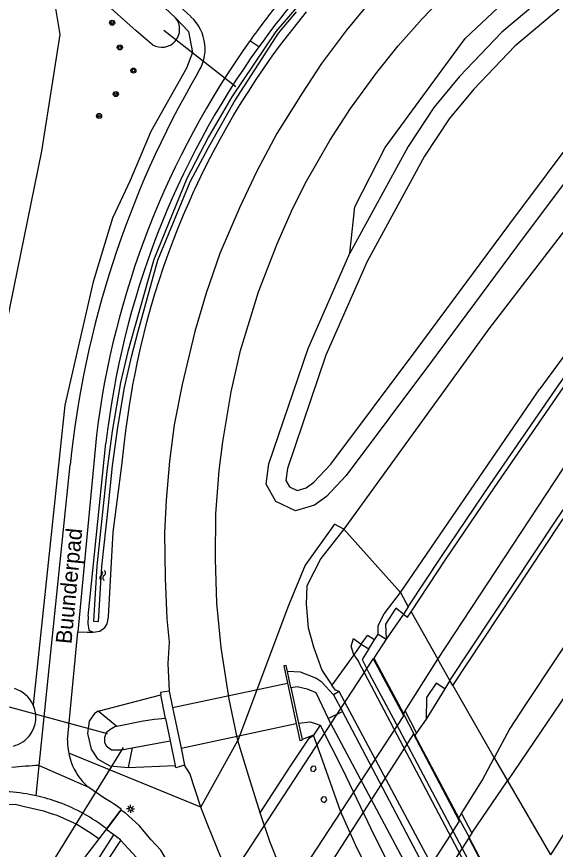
# Model space of a CAD drawing. Extents: x 135999 to 138000, y 396000 to 398501.
# Drawn here: x 136894.9 to 136979.5, y 396196.4 to 396327.2 of the extents above; entities that cross this region are included whole.
import ezdxf

# ---------------------------------------------------------------- set-up
doc = ezdxf.new("R2010")
doc.units = 0
for name, color, linetype in [('gg-anno-openbare ruimte label', 7, 'Continuous'), ('gg-knt-BGT kruinlijn', 7, 'Continuous'), ('gg-knt-bronhoudergrens', 7, 'Continuous'), ('gg-knt-onverhard', 7, 'Continuous'), ('gg-knt-verharding', 7, 'Continuous'), ('gg-kntw-bovenkant insteek waterloop', 7, 'Continuous'), ('gg-kntw-waterlijn', 7, 'Continuous'), ('gg-kwrk-duiker nz buis', 7, 'Continuous'), ('gg-kwrk-duiker nz vlak', 7, 'Continuous'), ('gg-kwrk-kunstwerk niveau 01', 7, 'Continuous'), ('gt-grn-groengrens', 7, 'Continuous'), ('gt-grn-weggrens', 7, 'Continuous'), ('gt-symb-boom', 7, 'Continuous'), ('gt-symb-lichtmast', 7, 'Continuous'), ('gt-symb-watersymbool', 7, 'Continuous'), ('gx-grn-maaiveld', 7, 'Continuous')]:
    doc.layers.add(name, color=color, linetype=linetype)

# ---------------------------------------------------------------- blocks, each defined once
blk = doc.blocks.new('gt0-WA')
at = {"layer": 'gt-symb-watersymbool'}
for centre, start, end in [((-0.32, 0.02), 28.0725, 151.9275), ((0.43, 0.42), 208.0725, 331.9275), ((-0.32, -0.43), 28.0725, 151.9275), ((0.43, -0.03), 208.0725, 331.9275)]:
    blk.add_arc(centre, 0.425, start, end, dxfattribs=at)
blk = doc.blocks.new('gt0-LMAST')
at = {"layer": 'gt-symb-lichtmast'}
for p, q in [((-0.18, 0.17), (-0.45, 0.44)), ((-0.01, 0.25), (-0.01, 0.62)), ((0.17, 0.17), (0.44, 0.44)), ((-0.26, 0), (-0.63, 0)), ((-0.18, -0.18), (-0.45, -0.45)), ((-0.01, -0.25), (-0.01, -0.63)), ((0.44, -0.45), (0.17, -0.18)), ((0.24, 0), (0.62, 0))]:
    blk.add_line(p, q, dxfattribs=at)
blk.add_circle((-0.01, 0), 0.25, dxfattribs=at)
blk = doc.blocks.new('gt0-BOOM')
at = {"layer": 'gt-symb-boom'}
for radius in [0.4, 0.2]:
    blk.add_circle((0, 0), radius, dxfattribs=at)

msp = doc.modelspace()

# ---------------------------------------------------------------- linework, layer by layer
at = {"layer": 'gg-knt-BGT kruinlijn'}
for p, q in [((136965.38, 396323.77), (136978.54, 396336.23)), ((136952.77, 396306.68), (136965.38, 396323.77)), ((136948.04, 396297.35), (136952.77, 396306.68)), ((137000.37, 396300.57), (136977.08, 396268.72)), ((136947.25, 396290.05), (136948.04, 396297.35)), ((136955.18, 396236.71), (136977.08, 396268.72)), ((136952.64, 396233.35), (136955.18, 396236.71)), ((136951.68, 396231.55), (136952.64, 396233.35)), ((136951.69, 396230.18), (136951.68, 396231.55)), ((136949.04, 396228.62), (136949.99, 396229.95)), ((136951.11, 396229.27), (136949.99, 396229.95)), ((136951.11, 396229.27), (136951.69, 396230.18)), ((136947.43, 396228.31), (136947.8, 396229.52)), ((136947.88, 396226.92), (136947.43, 396228.31)), ((136947.8, 396229.52), (136949.04, 396228.62)), ((136947.88, 396226.92), (136948.6, 396225.86)), ((136972.91, 396179.76), (136948.6, 396225.86))]:
    msp.add_line(p, q, dxfattribs=at)
at = {"layer": 'gg-knt-bronhoudergrens'}
for p, q in [((136904.49, 396230.56), (136905.95, 396230.51)), ((136905.95, 396230.51), (136906.92, 396230.47)), ((136907.82, 396198.01), (136909.02, 396199.58)), ((136899.74, 396187.48), (136907.82, 396198.01))]:
    msp.add_line(p, q, dxfattribs=at)
at = {"layer": 'gg-knt-onverhard'}
for points in [[(136722, 396000), (136723.75, 396001.5), (136731.21, 396007.6), (136744.68, 396018.46), (136757.39, 396029.54), (136770.78, 396041.12), (136783.25, 396052.42), (136793.63, 396061.57), (136806.25, 396073.93), (136816.95, 396084.69), (136828.57, 396096.62), (136840.82, 396109.93), (136850.28, 396121.43), (136863.4, 396137.18), (136875.27, 396151.94), (136886.89, 396166.82), (136896.09, 396178.33), (136902.65, 396187.24), (136905.58, 396191.51), (136910.13, 396198.64)], [(136724.02, 396000), (136724.55, 396000.44), (136732.07, 396006.62), (136745.47, 396017.34), (136758.99, 396028.75), (136771.64, 396040.28), (136784.7, 396051.69), (136793.14, 396059.35), (136806.66, 396072.42), (136817.89, 396083.61), (136829.42, 396095.33), (136840.56, 396107.39), (136850.85, 396119.89), (136861.34, 396132.53), (136875.6, 396150.05), (136886.3, 396163.72), (136895.69, 396176.06), (136901.81, 396183.82), (136906.35, 396190.37), (136911.27, 396197.77)]]:
    msp.add_lwpolyline(points, dxfattribs=at)
at = {"layer": 'gg-knt-verharding'}
for p, q in [((136922.24, 396327.22), (136920.53, 396328.79)), ((136907.41, 396261.43), (136904.49, 396230.56)), ((136898.43, 396209.55), (136903.26, 396256.77))]:
    msp.add_line(p, q, dxfattribs=at)
for centre, radius, start, end in [((137041.44, 396245.05), 134.99, 141.1618, 144.4977), ((136917.67, 396322.15), 6.82, 324.6237, 47.9437), ((137041.66, 396244.88), 135.27, 144.4948, 172.9702), ((137055.65, 396241.19), 153.18, 149.8196, 174.1644), ((136908.5, 396037.29), 172.56, 93.3471, 94.7768), ((136891.93, 396177.58), 27.86, 77.5479, 94.7892), ((136891.88, 396177.38), 28.06, 69.9379, 77.5319), ((136891.92, 396177.56), 27.88, 52.1707, 69.8951)]:
    msp.add_arc(centre, radius, start, end, dxfattribs=at)
at = {"layer": 'gg-kntw-bovenkant insteek waterloop'}
for p, q in [((136913.64, 396325), (136895.2, 396341.62)), ((136916.16, 396330.53), (136919.85, 396327.01)), ((136916.23, 396322.81), (136913.64, 396325)), ((136906.13, 396233.02), (136908.9, 396260.21))]:
    msp.add_line(p, q, dxfattribs=at)
for points in [[(136891.67, 396271.15), (136898.83, 396306.09), (136901.69, 396324.44), (136900.94, 396329.15), (136898.93, 396332.97), (136896.27, 396336.38), (136892.15, 396340.34)], [(136906.13, 396233.02), (136906.04, 396231.85), (136906.23, 396230.83), (136906.92, 396230.47)], [(136906.92, 396230.47), (136907.92, 396230.65), (136908.73, 396231.23), (136909.1, 396231.82), (136909.29, 396232.92)]]:
    msp.add_lwpolyline(points, dxfattribs=at)
for centre, radius, start, end in [((137040.35, 396245.25), 132.29, 136.4771, 144.2926), ((136917.67, 396325.23), 2.82, 239.2536, 39.2796), ((137040.39, 396245.21), 132.35, 144.2896, 173.4923), ((136893.21, 396217.13), 4.68, 24.6548, 73.5626), ((136893.21, 396217.14), 4.69, 323.3234, 24.6134), ((136893.21, 396217.14), 4.69, 284.2855, 323.2674)]:
    msp.add_arc(centre, radius, start, end, dxfattribs=at)
at = {"layer": 'gg-kntw-waterlijn'}
msp.add_lwpolyline([(136940.22, 396330.29), (136935.61, 396324.87), (136928.69, 396314.63), (136925.02, 396308.31), (136921.61, 396301.79), (136916.45, 396289.04), (136913.4, 396278.33), (136912.34, 396274.62), (136911.21, 396269.73), (136909.88, 396262.1), (136909.04, 396255.78), (136907.49, 396240.89), (136906.93, 396232.2), (136907.72, 396232.15), (136908.28, 396240.83), (136909.24, 396249.91), (136909.95, 396256.64), (136910.76, 396262.72), (136911.84, 396268.92), (136912.95, 396273.95), (136913.89, 396277.6), (136915.43, 396283.08), (136917.08, 396288.93), (136922.15, 396301.28), (136925.02, 396306.64), (136929.05, 396313.83), (136934.52, 396322.27), (136936.03, 396324.6), (136938.84, 396327.98)], dxfattribs=at)
at = {"layer": 'gg-kwrk-duiker nz buis'}
for p, q in [((136917.98, 396325.07), (136929.31, 396316.26)), ((136909.14, 396214.54), (136893.72, 396218.72)), ((136911.59, 396212.35), (136896.8, 396188.48))]:
    msp.add_line(p, q, dxfattribs=at)
at = {"layer": 'gg-kwrk-duiker nz vlak'}
for p, q in [((136919.38, 396218.64), (136937.45, 396222.49)), ((136920.71, 396212.25), (136938.8, 396216.12))]:
    msp.add_line(p, q, dxfattribs=at)
at = {"layer": 'gg-kwrk-kunstwerk niveau 01'}
for points in [[(136915.32, 396171.87), (136920.62, 396163.76), (136955.74, 396217.34), (136950.92, 396226.35), (136915.32, 396171.87)], [(136964.49, 396200.79), (136957.23, 396214.5), (136922.66, 396160.56), (136930.65, 396148.25), (136964.49, 396200.79)], [(136973.32, 396184.04), (136965.92, 396198.18), (136932.23, 396145.84), (136940.21, 396133.57), (136973.32, 396184.04)]]:
    msp.add_lwpolyline(points, dxfattribs=at)
at = {"layer": 'gt-grn-groengrens'}
msp.add_line((136932.93, 396322.46), (136931.54, 396323.44), dxfattribs=at)
for points in [[(136919.85, 396327.01), (136921.87, 396324.86), (136922.52, 396321.59), (136921.54, 396319.13), (136915.98, 396309.15), (136912.71, 396301.46), (136909.93, 396295.57), (136906.89, 396285.56), (136902.45, 396266.14), (136897.47, 396219.09)], [(136865.09, 396198.71), (136869.88, 396199.28), (136882.33, 396201.93), (136889.86, 396203.2), (136891.98, 396203.38), (136894.64, 396203.44), (136896.08, 396203.1), (136899.08, 396202.43), (136900.32, 396202.01)], [(136900.32, 396202.01), (136901.2, 396201.72), (136904.34, 396200.3), (136906.57, 396198.92), (136907.82, 396198.01)]]:
    msp.add_lwpolyline(points, dxfattribs=at)
at = {"layer": 'gt-grn-weggrens'}
for p, q in [((136897.94, 396204.78), (136898.43, 396209.55)), ((136898.43, 396209.55), (136906.05, 396206.17))]:
    msp.add_line(p, q, dxfattribs=at)
at = {"layer": 'gx-grn-maaiveld'}
for p, q in [((136946.29, 396246.68), (136955.18, 396236.71)), ((136955.18, 396236.71), (136956.41, 396234.47)), ((136956.41, 396234.47), (136955.65, 396233.32)), ((136956.85, 396233.68), (136961.09, 396226.24)), ((136955.65, 396233.32), (136952.94, 396229.38)), ((136902.88, 396213.51), (136904.49, 396230.56)), ((136951.69, 396230.18), (136952.94, 396229.38)), ((136949.04, 396228.62), (136947.88, 396226.92)), ((136949.04, 396228.62), (136950.2, 396227.85)), ((136947.88, 396226.92), (136944.4, 396222.16)), ((136955.95, 396218.14), (136961.09, 396226.24)), ((136962.97, 396222.9), (136961.09, 396226.24)), ((136937.98, 396221.8), (136937.45, 396224.29)), ((136937.45, 396222.49), (136938.8, 396216.12)), ((136937.98, 396221.8), (136939.19, 396216.19)), ((136962.97, 396222.9), (136962.16, 396221.58)), ((136963.4, 396222.13), (136962.97, 396222.9)), ((136963.4, 396222.13), (136969.92, 396210.72)), ((136907.7, 396218.1), (136917.54, 396220.62)), ((136918.29, 396216.94), (136917.54, 396220.62)), ((136918.85, 396221.22), (136919.38, 396218.64)), ((136945.57, 396221.17), (136944.69, 396220.64)), ((136944.69, 396220.64), (136946.07, 396218.01)), ((136962.16, 396221.58), (136959.23, 396216.84)), ((136910.62, 396215.68), (136907.7, 396218.1)), ((136919.38, 396218.64), (136920.71, 396212.25)), ((136943.84, 396216.9), (136946.07, 396218.01)), ((136955.95, 396218.14), (136955.67, 396217.7)), ((136957.74, 396214.66), (136955.95, 396218.14)), ((136918.29, 396216.94), (136919, 396213.41)), ((136959.23, 396216.84), (136957.74, 396214.66)), ((136939.19, 396216.19), (136939.74, 396213.61)), ((136942.57, 396215.88), (136941.5, 396214.29)), ((136941.5, 396214.29), (136939.74, 396213.61)), ((136957.74, 396214.66), (136957.46, 396214.27)), ((136957.46, 396214.27), (136964.35, 396201.26)), ((136913.04, 396212.33), (136919, 396213.41)), ((136919, 396213.41), (136919.79, 396209.56)), ((136923.84, 396202.97), (136929.64, 396213.48)), ((136923.84, 396202.97), (136903.05, 396211.5)), ((136913.04, 396212.33), (136912.39, 396209.24)), ((136920.71, 396212.25), (136921.26, 396209.57)), ((136969.92, 396210.72), (136972, 396207.11)), ((136912.39, 396209.24), (136919.79, 396209.56)), ((136908.74, 396204.37), (136906.05, 396206.17)), ((136966.39, 396198.91), (136972, 396207.11)), ((136972, 396207.11), (136978.75, 396195.51)), ((136911.27, 396202.52), (136909.02, 396199.58)), ((136911.27, 396202.52), (136911.36, 396202.63)), ((136964.35, 396201.26), (136964.81, 396202)), ((136964.81, 396202), (136966.39, 396198.91)), ((136966.39, 396198.91), (136965.97, 396198.29))]:
    msp.add_line(p, q, dxfattribs=at)
for points in [[(136961.09, 396226.24), (136980.73, 396256.09), (137001.85, 396285.91), (137022.58, 396314.11), (137045.55, 396345.24), (137071, 396380.11), (137098.74, 396417.4), (137122.45, 396448.7)], [(136956.41, 396234.47), (136961.65, 396242.4), (136969.3, 396253.69), (136980.09, 396269.36), (136986.9, 396278.96), (136993.91, 396288.81), (137005.36, 396304.52), (137019.76, 396323.98), (137036.48, 396346.8), (137049.13, 396363.88), (137060.78, 396379.66), (137074.47, 396398.25), (137086.55, 396414.56), (137096.3, 396427.56), (137101.24, 396434.15), (137105.07, 396439.19), (137109.68, 396445.47)], [(136956.85, 396233.68), (136962.31, 396241.96), (136969.96, 396253.24), (136980.74, 396268.9), (136987.55, 396278.49), (136994.56, 396288.34), (137006, 396304.05), (137020.41, 396323.5), (137037.13, 396346.32), (137049.77, 396363.4), (137061.43, 396379.18), (137075.11, 396397.78), (137087.19, 396414.09), (137096.93, 396427.08), (137101.88, 396433.67), (137105.71, 396438.71), (137110.31, 396444.97), (137109.68, 396445.47)], [(137133.65, 396441.23), (137105.67, 396404.63), (137078.96, 396368.72), (137048.15, 396325.96), (137019.81, 396285.64), (136993.48, 396247.19), (136974.95, 396219.28), (136972.37, 396215.34), (136969.92, 396210.72)], [(137136.48, 396439.46), (137115.83, 396412.43), (137088.61, 396375.11), (137066.87, 396344.85), (137042.62, 396310.62), (137017.83, 396274.76), (136994.06, 396239.67), (136972, 396207.11)], [(137098.35, 396431.87), (137087.55, 396419.32), (137075.07, 396404.72), (137066.08, 396394.14), (137058.1, 396385.29), (137047.02, 396373.34), (137035.7, 396362.09), (137027.87, 396353.48), (137015.65, 396338.1), (136992.35, 396308.39), (136969.08, 396278.18), (136946.29, 396246.68)], [(136962.97, 396222.9), (136979.67, 396248.11), (137015.99, 396301.15), (137040.65, 396336.12), (137067.23, 396372.91), (137091.97, 396406.13), (137092.59, 396405.66)], [(136963.4, 396222.13), (136980.32, 396247.67), (137016.64, 396300.7), (137041.29, 396335.66), (137067.86, 396372.44), (137092.59, 396405.66)], [(137122.8, 396402.88), (137114.04, 396390.91), (137091.84, 396360.28), (137064.83, 396322.66), (137037.4, 396283.33), (137013.92, 396248.92), (136989.01, 396211.59), (136978.75, 396195.51)], [(137016.88, 396355.28), (137020.06, 396355.58), (137022.91, 396353.13), (137023.03, 396349.9), (137021.61, 396347.65), (137013.62, 396337.55), (137011.44, 396334.67), (137006.32, 396329.75), (137001.9, 396325.91), (136997.25, 396321.93), (136993.32, 396317.21), (136986.62, 396308.67), (136974.61, 396292.67), (136960.08, 396273.04), (136946.64, 396255.1), (136943.58, 396251.79), (136941.7, 396250.43), (136938.69, 396249.58), (136935.62, 396251.05), (136934.08, 396253.74), (136934.5, 396256.92), (136940.67, 396275.09), (136947.25, 396290.05)], [(137016.88, 396355.28), (136997.43, 396345.17), (136986.68, 396337.86), (136971.1, 396324.76), (136964.47, 396317.79), (136960.42, 396312.95), (136956.4, 396306.84), (136947.25, 396290.05)], [(136988.49, 396335.47), (136973.16, 396322.57), (136966.71, 396315.8), (136962.83, 396311.16), (136958.98, 396305.29), (136949.95, 396288.73), (136943.47, 396274), (136937.44, 396256.23), (136937.19, 396254.35), (136937.76, 396253.35), (136938.97, 396252.78), (136940.37, 396253.17), (136941.59, 396254.05), (136944.23, 396256.89), (136957.68, 396274.83), (136972.2, 396294.47)], [(136929.64, 396213.48), (136928.27, 396219.96), (136926.99, 396228.06), (136926.35, 396235.04), (136926.14, 396241.96), (136926.19, 396249.09), (136926.69, 396255.9), (136927.25, 396260.41), (136928.58, 396268.26), (136930.04, 396274.74), (136932.89, 396283.96), (136935.79, 396291.52), (136938.3, 396297.14), (136940.41, 396301.38), (136944.09, 396307.76), (136947.35, 396312.78), (136951.47, 396318.45), (136954.83, 396322.61), (136958.63, 396326.9), (136963.64, 396332.18)], [(136950.43, 396329.59), (136946.71, 396325.1), (136942.78, 396319.85), (136939.73, 396315.22), (136935.78, 396308.85), (136932.6, 396302.93), (136929.91, 396297.18), (136926.82, 396290.02), (136924.68, 396283.74), (136922.85, 396277.72), (136920.91, 396269.43), (136919.65, 396263.05), (136918.88, 396257.35), (136918.37, 396251.26), (136918.09, 396246.11), (136918.21, 396239), (136918.48, 396232.6), (136918.85, 396228.93), (136918.64, 396225.55), (136918.85, 396221.22)], [(136911.79, 396259.93), (136912.04, 396262.12), (136912.33, 396264.3), (136912.65, 396266.48), (136913.02, 396268.65), (136913.15, 396269.38), (136913.42, 396270.82), (136913.85, 396272.97), (136914.33, 396275.12), (136914.84, 396277.27), (136914.9, 396277.48), (136915.39, 396279.4), (136915.98, 396281.52), (136916.6, 396283.64), (136917.26, 396285.74), (136917.95, 396287.83), (136918.68, 396289.91), (136919.45, 396291.97), (136920.25, 396294.02), (136921.09, 396296.06), (136921.96, 396298.08), (136922.73, 396299.78), (136922.87, 396300.09), (136923.81, 396302.08), (136924.78, 396304.05), (136925.3, 396305.05), (136925.79, 396306.01), (136926.84, 396307.95), (136927.91, 396309.87), (136929.02, 396311.78), (136930.16, 396313.66), (136931.34, 396315.52), (136932.54, 396317.36), (136933.78, 396319.19), (136935.05, 396320.99), (136936.35, 396322.77), (136937.68, 396324.52), (136939.04, 396326.25), (136940.43, 396327.96)], [(136972.2, 396294.47), (136984.24, 396310.5), (136990.99, 396319.1), (136995.11, 396324.04), (136999.94, 396328.19)], [(136909.29, 396232.92), (136910.06, 396246.2), (136911.38, 396256.69), (136911.79, 396259.93)], [(136946.29, 396246.68), (136944.85, 396247.48), (136940.24, 396241), (136937.61, 396234.67), (136929.64, 396213.48)], [(136946.29, 396246.68), (136942.66, 396242.05), (136940.48, 396237.75), (136940.36, 396234.87), (136940.69, 396231.19), (136941.52, 396228.21), (136942.85, 396224.51), (136944.4, 396222.16)], [(136955.65, 396233.32), (136954.46, 396234.25), (136952.82, 396231.73), (136952.94, 396229.38)], [(136955.65, 396233.32), (136956.29, 396232.86), (136956.85, 396233.68)], [(136950.2, 396227.85), (136950.22, 396227.89), (136951.11, 396229.27)], [(136952.94, 396229.38), (136951.01, 396226.4), (136955.67, 396217.7)], [(136950.2, 396227.85), (136949.15, 396226.22), (136950.29, 396224.01), (136954.04, 396216.97), (136965.35, 396195.61), (136971.58, 396183.93), (136972.88, 396181.52), (136973.94, 396183.03)], [(136937.45, 396224.29), (136937.25, 396225.25), (136936.88, 396225.18), (136937.45, 396222.49)], [(136944.69, 396220.64), (136942.84, 396222.63), (136941.88, 396223.24), (136939.46, 396224.23), (136937.45, 396224.29)], [(136937.98, 396221.8), (136938.96, 396221.93), (136940.54, 396221.59), (136941.87, 396221.01), (136943.84, 396216.9)], [(136945.57, 396221.17), (136945, 396221.4), (136944.4, 396222.16)], [(136962.16, 396221.58), (136960.79, 396222.47), (136959.27, 396220.24), (136959.23, 396216.84)], [(136918.85, 396221.22), (136917.46, 396221.03), (136917.54, 396220.62)], [(136969.46, 396176.37), (136960.85, 396192.51), (136945.57, 396221.17)], [(136907.7, 396218.1), (136907.13, 396217.7), (136906.27, 396216.48), (136905.99, 396214.55), (136906.58, 396212.1), (136907.6, 396210.6), (136909.54, 396209.5), (136912.39, 396209.24)], [(136968.63, 396175.71), (136959.8, 396191.93), (136946.07, 396218.01)], [(136918.29, 396216.94), (136916.51, 396216.77), (136914.75, 396216.51), (136910.62, 396215.68)], [(136967.64, 396172.51), (136957.37, 396191.59), (136943.84, 396216.9)], [(136957.46, 396214.27), (136957.31, 396214.55), (136955.83, 396217.39), (136955.67, 396217.7)], [(136910.62, 396215.68), (136910.29, 396215.6), (136909.49, 396215.16), (136908.93, 396214.69), (136908.69, 396213.95), (136908.69, 396213.21), (136908.94, 396212.61), (136909.79, 396211.99), (136911.35, 396212.02), (136913.04, 396212.33)], [(136938.8, 396216.12), (136939.37, 396213.46), (136939.76, 396213.52), (136939.74, 396213.61)], [(136939.19, 396216.19), (136940.99, 396216.39), (136942.57, 396215.88)], [(136942.57, 396215.88), (136946.09, 396208.95), (136951.1, 396198.41), (136957.7, 396185.42), (136960.85, 396180.62), (136966.2, 396172.05)], [(136933.14, 396202.09), (136937.81, 396209.27), (136940.85, 396213.86), (136941.5, 396214.29)], [(136964.42, 396170.98), (136958.42, 396178.67), (136955.82, 396182.57), (136951.55, 396190.37), (136948.34, 396196.61), (136945.75, 396202.35), (136942.96, 396210.36), (136941.5, 396214.29)], [(136902.88, 396213.51), (136902.88, 396212.92), (136902.92, 396212.33), (136903, 396211.75), (136903.05, 396211.5)], [(136933.14, 396202.09), (136931.35, 396207.82), (136929.64, 396213.48)], [(136903.05, 396211.5), (136903.12, 396211.17), (136903.26, 396210.6), (136903.45, 396210.04), (136903.66, 396209.49), (136903.72, 396209.37), (136903.91, 396208.96), (136904.2, 396208.44), (136904.51, 396207.95), (136904.86, 396207.47), (136905.04, 396207.25), (136905.23, 396207.01), (136905.63, 396206.58), (136906.05, 396206.17)], [(136964.81, 396202), (136968.03, 396207.19), (136969.92, 396210.72)], [(136921.26, 396209.57), (136919.87, 396209.18), (136919.79, 396209.56)], [(136923.84, 396202.97), (136922.09, 396208.3), (136921.26, 396209.57)], [(136941.83, 396209.38), (136941.34, 396209.43), (136941.03, 396209.09), (136941.17, 396208.7), (136941.65, 396208.57), (136941.97, 396208.98), (136941.83, 396209.38)], [(136911.36, 396202.63), (136910.51, 396203.24), (136910.08, 396203.53), (136909.63, 396203.82), (136908.74, 396204.37)], [(136943.01, 396204.6), (136942.69, 396204.26), (136942.83, 396203.86), (136943.31, 396203.73), (136943.63, 396204.14), (136943.49, 396204.54), (136943.01, 396204.6)], [(136910.13, 396198.64), (136908.96, 396199.49), (136911.27, 396202.52)], [(136922.87, 396186.11), (136920.89, 396190.15), (136919.12, 396193.55), (136917.51, 396196.25), (136915.99, 396197.84), (136914.11, 396200.09), (136911.91, 396202.08), (136911.27, 396202.52)], [(136927.65, 396193.46), (136924.92, 396200.16), (136923.84, 396202.97)], [(136942.09, 396182.32), (136938.59, 396188.52), (136936.38, 396193.25), (136934.66, 396197.57), (136933.14, 396202.09)], [(136964.35, 396201.26), (136964.58, 396200.84), (136965.97, 396198.29)], [(136911.27, 396197.77), (136911.19, 396197.87), (136910.13, 396198.64)], [(136974.06, 396185.1), (136973.41, 396184.08), (136966, 396198.23), (136965.97, 396198.29)], [(136920.62, 396182.63), (136919.04, 396185.64), (136917.03, 396189.79), (136914.89, 396193.77), (136911.27, 396197.77)]]:
    msp.add_lwpolyline(points, dxfattribs=at)

# ---------------------------------------------------------------- block references
at = {"layer": 'gt-symb-boom'}
for p in [(136909.88, 396326.26), (136911.09, 396322.39), (136913.22, 396318.75), (136910.46, 396315.05), (136907.82, 396311.61)]:
    msp.add_blockref('gt0-BOOM', p, dxfattribs=at)
at = {"layer": 'gt-symb-lichtmast'}
msp.add_blockref('gt0-LMAST', (136912.78, 396202.72), dxfattribs=at)
at = {"layer": 'gt-symb-watersymbool', "rotation": -89.42706130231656}
msp.add_blockref('gt0-WA', (136908.4, 396239.46), dxfattribs=at)

# ---------------------------------------------------------------- texts
at = {"layer": 'gg-anno-openbare ruimte label'}
msp.add_text('Buunderpad', height=2.5, rotation=84.6, dxfattribs=at).set_placement((136903.48, 396228.57))

doc.saveas('drawing.dxf')
